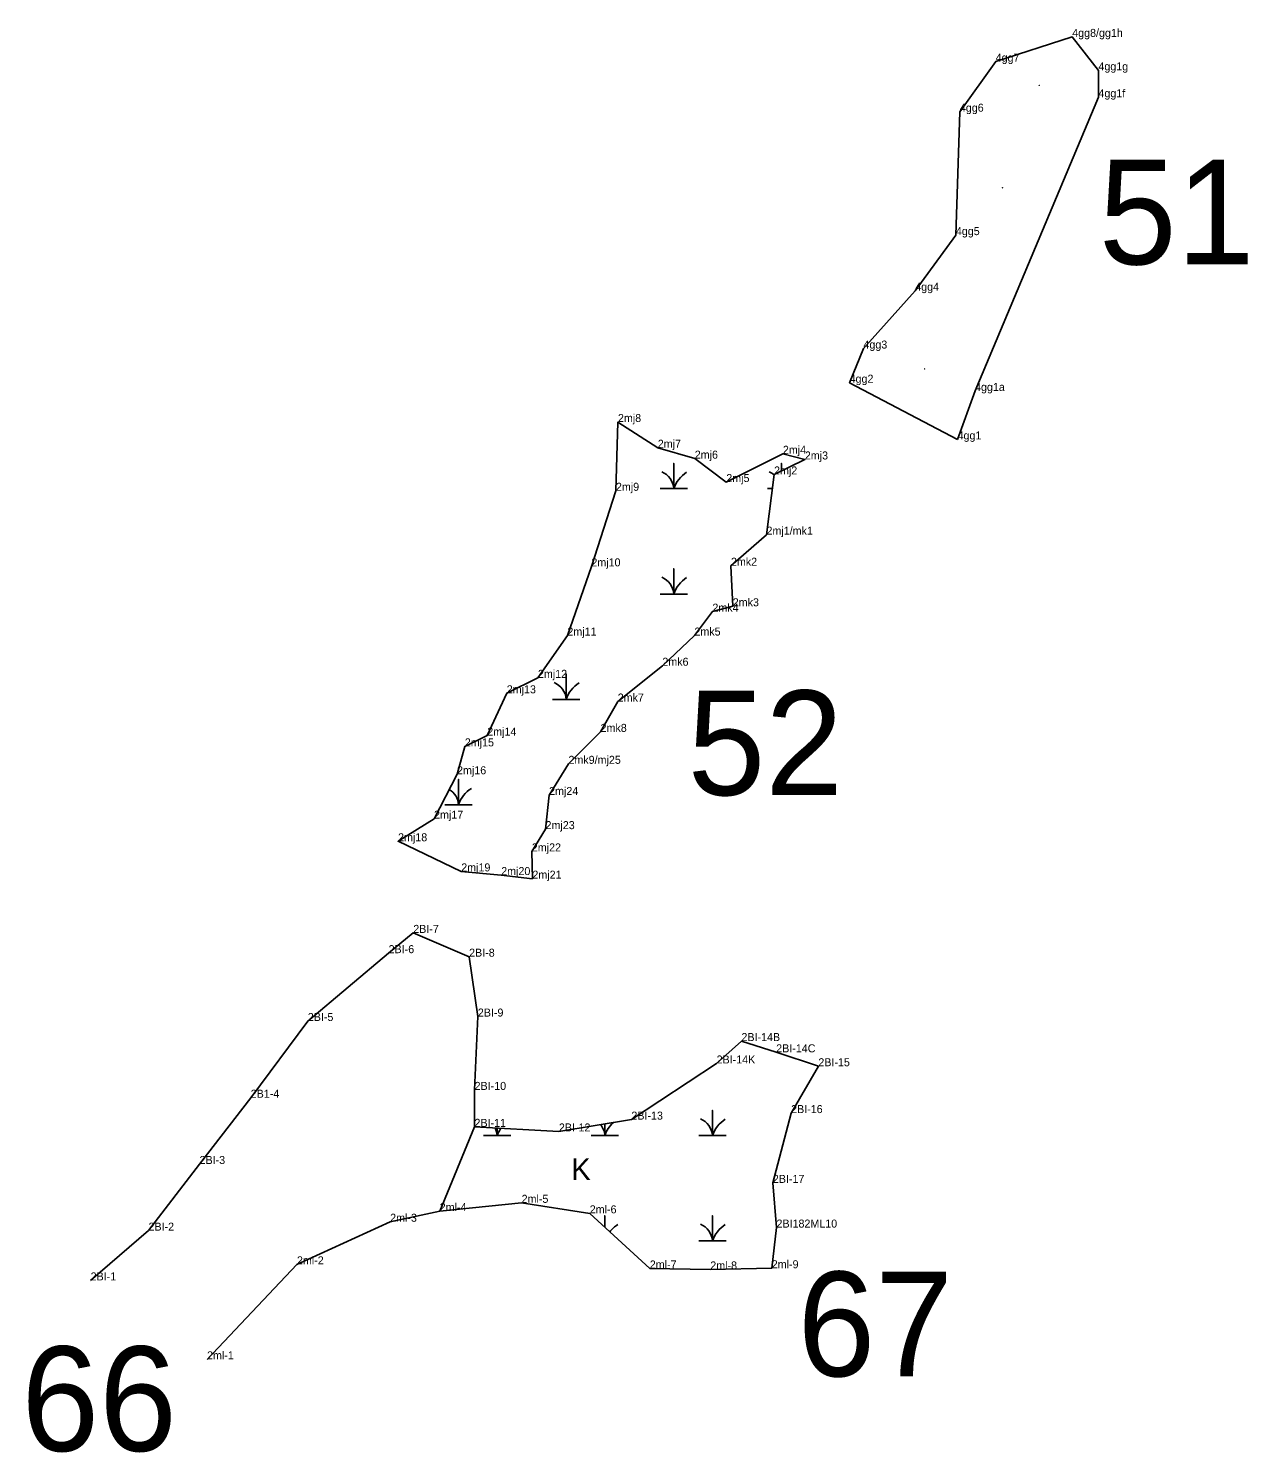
# Model space of a CAD drawing. Extents: x 2072529 to 2268796, y 436423 to 470397.
# Drawn here: x 2110962 to 2111724, y 452130 to 453020 of the extents above; entities that cross this region are included whole.
import ezdxf

# ---------------------------------------------------------------- set-up
doc = ezdxf.new("R2010")
doc.units = 0
for name, color, linetype in [('Default', 7, 'Continuous'), ('Exist Environmental Wetland Boundary', 7, 'Continuous'), ('Exist Environmental Wetland Boundary Cogo Comment', 7, 'Continuous'), ('Exist Environmental Wetland Boundary Cogo Point CELL', 7, 'Continuous'), ('Exist Hydro Jurisdictional Stream or Body of Water NEU Mitigable', 7, 'Continuous'), ('Exist Hydro Jurisdictional Stream or Body of Water NEU Mitigable Cogo Comment', 7, 'Continuous'), ('Exist Hydro Swamp or Marsh', 7, 'Continuous')]:
    doc.layers.add(name, color=color, linetype=linetype)

msp = doc.modelspace()

# ---------------------------------------------------------------- linework, layer by layer
at = {"layer": 'Exist Environmental Wetland Boundary'}
for points in [[(2111542.67, 452763.09), (2111475.2, 452798.55), (2111483.84, 452819.87), (2111516.21, 452855.96), (2111541.61, 452890.72), (2111544.1, 452967.82), (2111566.48, 452999.11), (2111614.31, 453014.54), (2111630.69, 452993.65), (2111630.7, 452976.84), (2111553.59, 452793.38)], [(2111423.27, 452703.61), (2111401.04, 452684.23), (2111402.17, 452658.9), (2111389.46, 452655.54), (2111378.21, 452640.61), (2111358.16, 452621.76), (2111330.25, 452599.41), (2111319.57, 452580.44), (2111299.5, 452560.5), (2111287.39, 452541.01), (2111285.18, 452519.7), (2111276.62, 452505.79), (2111276.95, 452488.75), (2111257.46, 452491.02), (2111232.49, 452493.3), (2111193.02, 452512.12), (2111215.53, 452526.23), (2111229.87, 452553.96), (2111234.73, 452571.39), (2111248.73, 452578.12), (2111260.94, 452604.54), (2111280.41, 452614.2), (2111298.8, 452640.59), (2111313.81, 452683.83), (2111329.16, 452731.04), (2111330.42, 452773.99), (2111355.31, 452757.92), (2111378.43, 452751.11), (2111398.12, 452736.49), (2111433.5, 452754.15), (2111447.22, 452750.6), (2111427.97, 452741.23)]]:
    msp.add_lwpolyline(points, close=True, dxfattribs=at)
msp.add_lwpolyline([(2111219.04, 452281.09), (2111240.77, 452333.75), (2111293.51, 452330.87), (2111338.81, 452338.27), (2111392.08, 452373.32), (2111407.6, 452387.33), (2111429.32, 452380.3), (2111455.66, 452371.6), (2111438.64, 452342.35), (2111427.23, 452298.74), (2111429.5, 452270.83), (2111426.55, 452245.42), (2111388.12, 452244.68), (2111350.32, 452245.3), (2111312.8, 452279.71), (2111270.23, 452286.29), (2111219.04, 452281.09)], dxfattribs=at)
at = {"layer": 'Exist Environmental Wetland Boundary Cogo Point CELL'}
for p, q in [((2111614.31, 453014.54), (2111614.31, 453014.54)), ((2111566.48, 452999.11), (2111566.48, 452999.11)), ((2111630.69, 452993.65), (2111630.69, 452993.65)), ((2111630.7, 452976.84), (2111630.7, 452976.84)), ((2111544.1, 452967.82), (2111544.1, 452967.82)), ((2111541.61, 452890.72), (2111541.61, 452890.72)), ((2111516.21, 452855.96), (2111516.21, 452855.96)), ((2111483.84, 452819.87), (2111483.84, 452819.87)), ((2111475.2, 452798.55), (2111475.2, 452798.55)), ((2111553.59, 452793.38), (2111553.59, 452793.38)), ((2111330.42, 452773.99), (2111330.42, 452773.99)), ((2111542.67, 452763.09), (2111542.67, 452763.09)), ((2111355.31, 452757.92), (2111355.31, 452757.92)), ((2111378.43, 452751.11), (2111378.43, 452751.11)), ((2111433.5, 452754.15), (2111433.5, 452754.15)), ((2111447.22, 452750.6), (2111447.22, 452750.6)), ((2111427.97, 452741.23), (2111427.97, 452741.23)), ((2111398.12, 452736.49), (2111398.12, 452736.49)), ((2111329.16, 452731.04), (2111329.16, 452731.04)), ((2111423.27, 452703.61), (2111423.27, 452703.61)), ((2111313.81, 452683.83), (2111313.81, 452683.83)), ((2111401.04, 452684.23), (2111401.04, 452684.23)), ((2111389.46, 452655.54), (2111389.46, 452655.54)), ((2111402.17, 452658.9), (2111402.17, 452658.9)), ((2111298.8, 452640.59), (2111298.8, 452640.59)), ((2111378.21, 452640.61), (2111378.21, 452640.61)), ((2111358.16, 452621.76), (2111358.16, 452621.76)), ((2111280.41, 452614.2), (2111280.41, 452614.2)), ((2111260.94, 452604.54), (2111260.94, 452604.54)), ((2111330.25, 452599.41), (2111330.25, 452599.41)), ((2111248.73, 452578.12), (2111248.73, 452578.12)), ((2111319.57, 452580.44), (2111319.57, 452580.44)), ((2111234.73, 452571.39), (2111234.73, 452571.39)), ((2111299.5, 452560.5), (2111299.5, 452560.5)), ((2111229.87, 452553.96), (2111229.87, 452553.96)), ((2111287.39, 452541.01), (2111287.39, 452541.01)), ((2111215.53, 452526.23), (2111215.53, 452526.23)), ((2111285.18, 452519.7), (2111285.18, 452519.7)), ((2111193.02, 452512.12), (2111193.02, 452512.12)), ((2111276.62, 452505.79), (2111276.62, 452505.79)), ((2111232.49, 452493.3), (2111232.49, 452493.3)), ((2111257.46, 452491.02), (2111257.46, 452491.02)), ((2111276.95, 452488.75), (2111276.95, 452488.75)), ((2111202.51, 452454.88), (2111202.51, 452454.88)), ((2111187.1, 452442.23), (2111187.1, 452442.23)), ((2111237.4, 452440.03), (2111237.4, 452440.03)), ((2111136.59, 452399.85), (2111136.59, 452399.85)), ((2111242.87, 452402.63), (2111242.87, 452402.63)), ((2111407.6, 452387.33), (2111407.6, 452387.33)), ((2111429.32, 452380.3), (2111429.32, 452380.3)), ((2111392.08, 452373.32), (2111392.08, 452373.32)), ((2111455.66, 452371.6), (2111455.66, 452371.6)), ((2111100.92, 452351.95), (2111100.92, 452351.95)), ((2111240.83, 452356.82), (2111240.83, 452356.82)), ((2111438.64, 452342.35), (2111438.64, 452342.35)), ((2111240.77, 452333.75), (2111240.77, 452333.75)), ((2111240.77, 452333.75), (2111240.77, 452333.75)), ((2111338.81, 452338.27), (2111338.81, 452338.27)), ((2111293.51, 452330.87), (2111293.51, 452330.87)), ((2111068.94, 452310.54), (2111068.94, 452310.54)), ((2111427.23, 452298.74), (2111427.23, 452298.74)), ((2111219.04, 452281.09), (2111219.04, 452281.09)), ((2111219.04, 452281.09), (2111219.04, 452281.09)), ((2111270.23, 452286.29), (2111270.23, 452286.29)), ((2111312.8, 452279.71), (2111312.8, 452279.71)), ((2111188.07, 452274.47), (2111188.07, 452274.47)), ((2111429.5, 452270.83), (2111429.5, 452270.83)), ((2111037.04, 452268.91), (2111037.04, 452268.91)), ((2111129.82, 452247.86), (2111129.82, 452247.86)), ((2111350.32, 452245.3), (2111350.32, 452245.3)), ((2111388.12, 452244.68), (2111388.12, 452244.68)), ((2111426.55, 452245.42), (2111426.55, 452245.42)), ((2111000.85, 452237.84), (2111000.85, 452237.84)), ((2111073.62, 452188.52), (2111073.62, 452188.52))]:
    msp.add_line(p, q, dxfattribs=at)
at = {"layer": 'Exist Hydro Jurisdictional Stream or Body of Water NEU Mitigable'}
for points in [[(2111000.85, 452237.84), (2111037.04, 452268.91), (2111068.94, 452310.54), (2111100.92, 452351.95), (2111136.59, 452399.85), (2111187.1, 452442.23), (2111202.51, 452454.88), (2111237.4, 452440.03), (2111242.87, 452402.63), (2111240.83, 452356.82), (2111240.77, 452333.75)], [(2111240.77, 452333.75), (2111219.04, 452281.09), (2111188.07, 452274.47), (2111129.82, 452247.86), (2111073.62, 452188.52)]]:
    msp.add_lwpolyline(points, dxfattribs=at)
at = {"layer": 'Exist Hydro Swamp or Marsh'}
for p, q in [((2111593.67, 452984.27), (2111593.67, 452984.27)), ((2111570.81, 452920.37), (2111570.81, 452920.37)), ((2111522.15, 452807.23), (2111522.15, 452807.23))]:
    msp.add_line(p, q, dxfattribs=at)
for points in [[(2111593.6, 452984.22), (2111593.67, 452984.22), (2111593.67, 452984.34), (2111593.67, 452984.22), (2111593.74, 452984.22)], [(2111570.74, 452920.32), (2111570.81, 452920.32), (2111570.81, 452920.44), (2111570.81, 452920.32), (2111570.88, 452920.32)], [(2111522.08, 452807.17), (2111522.15, 452807.17), (2111522.15, 452807.3), (2111522.15, 452807.17), (2111522.22, 452807.17)], [(2111356.71, 452732.37), (2111365.31, 452732.37), (2111365.31, 452748.15), (2111365.31, 452732.37), (2111373.91, 452732.37)], [(2111432.56, 452743.46), (2111432.56, 452748.15), (2111432.56, 452743.46)], [(2111423.96, 452732.37), (2111426.86, 452732.37)], [(2111356.71, 452666.57), (2111365.31, 452666.57), (2111365.31, 452682.35), (2111365.31, 452666.57), (2111373.91, 452666.57)], [(2111289.46, 452600.77), (2111298.06, 452600.77), (2111298.06, 452616.55), (2111298.06, 452600.77), (2111306.66, 452600.77)], [(2111222.21, 452534.97), (2111230.81, 452534.97), (2111230.81, 452550.75), (2111230.81, 452534.97), (2111239.41, 452534.97)], [(2111380.87, 452328.27), (2111389.47, 452328.27), (2111389.47, 452344.05), (2111389.47, 452328.27), (2111398.08, 452328.27)], [(2111246.37, 452328.27), (2111254.97, 452328.27), (2111254.97, 452332.98)], [(2111254.97, 452332.98), (2111254.97, 452328.27), (2111263.58, 452328.27)], [(2111313.62, 452328.27), (2111322.22, 452328.27), (2111322.22, 452335.56)], [(2111322.22, 452335.56), (2111322.22, 452328.27), (2111330.83, 452328.27)], [(2111322.22, 452271.07), (2111322.22, 452278.25), (2111322.22, 452271.07)], [(2111380.87, 452262.47), (2111389.47, 452262.47), (2111389.47, 452278.25), (2111389.47, 452262.47), (2111398.08, 452262.47)]]:
    msp.add_lwpolyline(points, dxfattribs=at)
for centre, radius, start, end in [((2111593.58, 452984.21), 0.0984, 4.14034, 67.53497), ((2111593.82, 452984.17), 0.154, 122.12745, 161.62219), ((2111570.71, 452920.31), 0.0984, 4.14034, 67.53497), ((2111570.96, 452920.27), 0.154, 122.12745, 161.62219), ((2111522.05, 452807.17), 0.0984, 4.14034, 67.53497), ((2111522.3, 452807.12), 0.154, 122.12745, 161.62219), ((2111353.04, 452731.48), 12.3, 4.14034, 67.53497), ((2111383.55, 452726.31), 19.22, 122.12745, 161.62219), ((2111420.29, 452731.48), 12.3, 51.46631, 67.53497), ((2111353.04, 452665.68), 12.3, 4.14034, 67.53497), ((2111383.55, 452660.51), 19.22, 122.12745, 161.62219), ((2111285.79, 452599.88), 12.3, 4.14034, 67.53497), ((2111316.3, 452594.71), 19.22, 122.12745, 161.62219), ((2111218.54, 452534.08), 12.3, 4.14034, 58.33844), ((2111249.05, 452528.91), 19.22, 122.12745, 161.62219), ((2111242.71, 452327.38), 12.3, 4.14034, 27.45245), ((2111273.22, 452322.21), 19.22, 146.37029, 161.62219), ((2111309.96, 452327.38), 12.3, 4.14034, 38.98529), ((2111340.47, 452322.21), 19.22, 132.29258, 161.62219), ((2111377.21, 452327.38), 12.3, 4.14034, 67.53497), ((2111407.72, 452322.21), 19.22, 122.12745, 161.62219), ((2111340.47, 452256.41), 19.22, 122.12745, 142.02542), ((2111377.21, 452261.58), 12.3, 4.14034, 67.53497), ((2111407.72, 452256.41), 19.22, 122.12745, 161.62219)]:
    msp.add_arc(centre, radius, start, end, dxfattribs=at)

# ---------------------------------------------------------------- texts
at = {"layer": 'Default'}
for s, p in [('51', (2111630.95, 452872.46)), ('52', (2111373.92, 452540.94)), ('67', (2111442.65, 452177.95)), ('66', (2110957.59, 452131.26))]:
    msp.add_text(s, height=65.34, dxfattribs=at).set_placement(p)
at = {"layer": 'Exist Environmental Wetland Boundary Cogo Comment'}
for s, p in [('4gg8/gg1h', (2111614.31, 453014.54)), ('4gg7', (2111566.48, 452999.11)), ('4gg1g', (2111630.69, 452993.65)), ('4gg1f', (2111630.7, 452976.84)), ('4gg6', (2111544.1, 452967.82)), ('4gg5', (2111541.61, 452890.72)), ('4gg4', (2111516.21, 452855.96)), ('4gg3', (2111483.84, 452819.87)), ('4gg2', (2111475.2, 452798.55)), ('4gg1a', (2111553.59, 452793.38)), ('2mj8', (2111330.42, 452773.99)), ('4gg1', (2111542.67, 452763.09)), ('2mj7', (2111355.31, 452757.92)), ('2mj4', (2111433.5, 452754.15)), ('2mj6', (2111378.43, 452751.11)), ('2mj3', (2111447.22, 452750.6)), ('2mj5', (2111398.12, 452736.49)), ('2mj2', (2111427.97, 452741.23)), ('2mj9', (2111329.16, 452731.04)), ('2mj1/mk1', (2111423.27, 452703.61)), ('2mj10', (2111313.81, 452683.83)), ('2mk2', (2111401.04, 452684.23)), ('2mk3', (2111402.17, 452658.9)), ('2mk4', (2111389.46, 452655.54)), ('2mj11', (2111298.8, 452640.59)), ('2mk5', (2111378.21, 452640.61)), ('2mk6', (2111358.16, 452621.76)), ('2mj12', (2111280.41, 452614.2)), ('2mj13', (2111260.94, 452604.54)), ('2mk7', (2111330.25, 452599.41)), ('2mj14', (2111248.73, 452578.12)), ('2mk8', (2111319.57, 452580.44)), ('2mj15', (2111234.73, 452571.39)), ('2mk9/mj25', (2111299.5, 452560.5)), ('2mj16', (2111229.87, 452553.96)), ('2mj24', (2111287.39, 452541.01)), ('2mj17', (2111215.53, 452526.23)), ('2mj23', (2111285.18, 452519.7)), ('2mj18', (2111193.02, 452512.12)), ('2mj22', (2111276.62, 452505.79)), ('2mj19', (2111232.49, 452493.3)), ('2mj20', (2111257.46, 452491.02)), ('2mj21', (2111276.95, 452488.75)), ('2BI-14B', (2111407.6, 452387.33)), ('2BI-14C', (2111429.32, 452380.3)), ('2BI-14K', (2111392.08, 452373.32)), ('2BI-15', (2111455.66, 452371.6)), ('2BI-13', (2111338.81, 452338.27)), ('2BI-16', (2111438.64, 452342.35)), ('2BI-12', (2111293.51, 452330.87)), ('2BI-17', (2111427.23, 452298.74)), ('2ml-5', (2111270.23, 452286.29)), ('2ml-6', (2111312.8, 452279.71)), ('2BI182ML10', (2111429.5, 452270.83)), ('2ml-7', (2111350.32, 452245.3)), ('2ml-8', (2111388.12, 452244.68)), ('2ml-9', (2111426.55, 452245.42))]:
    msp.add_text(s, height=5, dxfattribs=at).set_placement(p)
at = {"layer": 'Exist Hydro Jurisdictional Stream or Body of Water NEU Mitigable Cogo Comment'}
for s, p in [('2BI-7', (2111202.51, 452454.88)), ('2BI-6', (2111187.1, 452442.23)), ('2BI-8', (2111237.4, 452440.03)), ('2BI-5', (2111136.59, 452399.85)), ('2BI-9', (2111242.87, 452402.63)), ('2BI-10', (2111240.83, 452356.82)), ('2B1-4', (2111100.92, 452351.95)), ('2BI-11', (2111240.77, 452333.75)), ('2BI-3', (2111068.94, 452310.54)), ('2ml-3', (2111188.07, 452274.47)), ('2ml-4', (2111219.04, 452281.09)), ('2BI-2', (2111037.04, 452268.91)), ('2ml-2', (2111129.82, 452247.86)), ('2BI-1', (2111000.85, 452237.84)), ('2ml-1', (2111073.62, 452188.52))]:
    msp.add_text(s, height=5, dxfattribs=at).set_placement(p)
at = {"layer": 'Exist Hydro Swamp or Marsh'}
msp.add_text('K', height=13.6, dxfattribs=at).set_placement((2111301.28, 452300.54))

doc.saveas('drawing.dxf')
